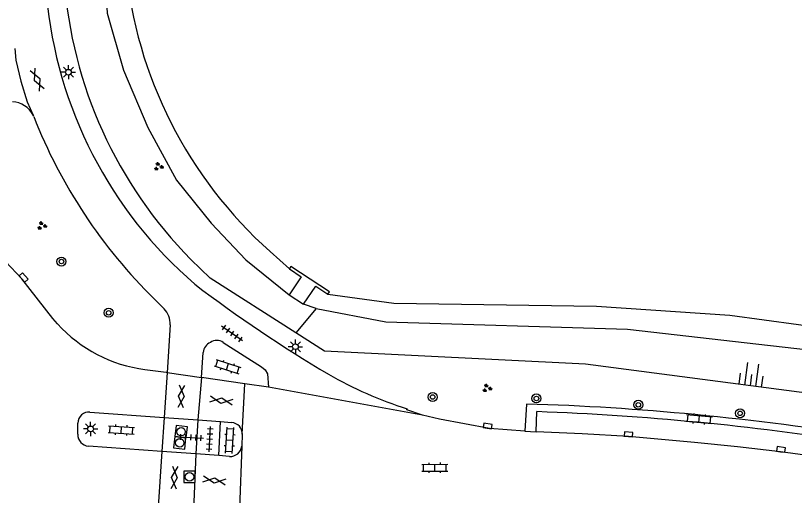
# Model space of a CAD drawing. Extents: x 124000 to 128010, y 398999 to 403000.
# Drawn here: x 126578 to 126646.8, y 400181.6 to 400224.1 of the extents above; entities that cross this region are included whole.
import ezdxf

# ---------------------------------------------------------------- set-up
doc = ezdxf.new("R2010")
doc.units = 0
for name, color, linetype in [('gg-knt-BGT kruinlijn', 7, 'Continuous'), ('gg-knt-verharding', 7, 'Continuous'), ('gg-knt-verharding nz', 7, 'Continuous'), ('gg-kntw-bovenkant insteek waterloop', 7, 'Continuous'), ('gg-kwrk-uitstroombak niveau min 01', 7, 'Continuous'), ('gt-grn-groengrens', 7, 'Continuous'), ('gt-grn-vlakafsluiter', 7, 'Continuous'), ('gt-grn-weggrens', 7, 'Continuous'), ('gt-symb-boom', 7, 'Continuous'), ('gt-symb-gesloten verharding', 7, 'Continuous'), ('gt-symb-groenvak', 7, 'Continuous'), ('gt-symb-klinker verharding', 7, 'Continuous'), ('gt-symb-kolk', 7, 'Continuous'), ('gt-symb-lichtmast', 7, 'Continuous'), ('gt-symb-rioolschacht', 7, 'Continuous'), ('gt-symb-talud symbool', 7, 'Continuous'), ('gt-symb-tegel verharding', 7, 'Continuous')]:
    doc.layers.add(name, color=color, linetype=linetype)

# ---------------------------------------------------------------- blocks, each defined once
blk = doc.blocks.new('gt0-KL1')
at = {"layer": 'gt-symb-klinker verharding'}
for p, q in [((-1.15, 0.3), (1.15, 0.3)), ((-1, -0.3), (-1, 0.3)), ((-0.5, 0.3), (-0.5, 0.45)), ((0, -0.3), (0, 0.3)), ((0.5, 0.3), (0.5, 0.45)), ((1, -0.3), (1, 0.3)), ((-1.15, -0.3), (1.15, -0.3)), ((-0.5, -0.45), (-0.5, -0.3)), ((0.5, -0.45), (0.5, -0.3))]:
    blk.add_line(p, q, dxfattribs=at)
blk = doc.blocks.new('gt0-BOOM')
at = {"layer": 'gt-symb-boom'}
for radius in [0.4, 0.2]:
    blk.add_circle((0, 0), radius, dxfattribs=at)
blk = doc.blocks.new('gt0-TALUD_1')
at = {"layer": 'gt-symb-talud symbool'}
for p, q in [((-1, -1), (-1, 0)), ((-0.5, -2), (-0.5, 0)), ((0, -1), (0, 0)), ((0.5, -2), (0.5, 0)), ((1, -1), (1, 0))]:
    blk.add_line(p, q, dxfattribs=at)
blk = doc.blocks.new('gt0-KOLK')
at = {"layer": 'gt-symb-kolk'}
blk.add_lwpolyline([(0, 0), (0.375, 0), (0.375, 0.4), (-0.375, 0.4), (-0.375, 0), (0, 0)], dxfattribs=at)
blk = doc.blocks.new('gt0-GRVAK')
at = {"layer": 'gt-symb-groenvak'}
for p, q in [((-0.11, 0.189), (-0.228, 0.24)), ((-0.182, 0.153), (0.088, 0.153)), ((-0.091, 0.211), (-0.156, 0.322)), ((-0.047, 0.214), (-0.047, 0.393)), ((-0.004, 0.211), (0.061, 0.322)), ((0.015, 0.189), (0.133, 0.24)), ((0.262, -0.052), (0.197, 0.059)), ((0.305, -0.049), (0.305, 0.13)), ((0.349, -0.052), (0.414, 0.059)), ((-0.245, -0.228), (-0.363, -0.177)), ((-0.318, -0.264), (-0.047, -0.264)), ((-0.226, -0.206), (-0.291, -0.095)), ((-0.183, -0.203), (-0.183, -0.024)), ((-0.139, -0.206), (-0.074, -0.095)), ((-0.12, -0.228), (-0.002, -0.177)), ((0.243, -0.074), (0.125, -0.023)), ((0.17, -0.11), (0.441, -0.11)), ((0.368, -0.074), (0.486, -0.023))]:
    blk.add_line(p, q, dxfattribs=at)
blk = doc.blocks.new('gt0-LMAST')
at = {"layer": 'gt-symb-lichtmast'}
for p, q in [((-0.182, 0.173), (-0.447, 0.438)), ((-0.005, 0.246), (-0.005, 0.621)), ((0.172, 0.173), (0.437, 0.438)), ((-0.255, -0.004), (-0.63, -0.004)), ((-0.182, -0.181), (-0.447, -0.446)), ((-0.005, -0.254), (-0.005, -0.629)), ((0.437, -0.446), (0.172, -0.181)), ((0.245, -0.004), (0.62, -0.004))]:
    blk.add_line(p, q, dxfattribs=at)
blk.add_circle((-0.005, -0.004), 0.25, dxfattribs=at)
blk = doc.blocks.new('gt0-TEG1')
at = {"layer": 'gt-symb-tegel verharding'}
for p, q in [((-1.125, 0), (1.125, 0)), ((-0.9, -0.25), (-0.9, 0.25)), ((-0.45, -0.25), (-0.45, 0.25)), ((0, -0.25), (0, 0.25)), ((0.45, -0.25), (0.45, 0.25)), ((0.9, -0.25), (0.9, 0.25))]:
    blk.add_line(p, q, dxfattribs=at)
blk = doc.blocks.new('gt0-RS')
at = {"layer": 'gt-symb-rioolschacht'}
blk.add_lwpolyline([(-0.5, -0.5), (0.5, -0.5), (0.5, 0.5), (-0.5, 0.5)], close=True, dxfattribs=at)
blk.add_circle((0, 0), 0.375, dxfattribs=at)
blk = doc.blocks.new('gt0-GESVH1')
at = {"layer": 'gt-symb-gesloten verharding'}
for p, q in [((-0.992, -0.261), (0.008, 0.239)), ((0.008, -0.261), (-0.992, 0.239)), ((0.008, 0.239), (1.008, -0.261)), ((1.008, 0.239), (0.008, -0.261))]:
    blk.add_line(p, q, dxfattribs=at)

msp = doc.modelspace()

# ---------------------------------------------------------------- linework, layer by layer
at = {"layer": 'gg-knt-BGT kruinlijn'}
for points in [[(126602.769, 400196), (126595.211, 400200.835), (126593.505, 400202.496)], [(126679.688, 400184.182), (126654.644, 400189.779), (126628.356, 400193.241), (126605.304, 400194.378), (126602.769, 400196)]]:
    msp.add_lwpolyline(points, dxfattribs=at)
msp.add_arc((126621.182, 400229.917), 38.96, 183.94997, 224.73395, dxfattribs=at)
at = {"layer": 'gg-knt-verharding'}
for p, q in [((126579.612, 400215.153), (126579.566, 400215.253)), ((126590.301, 400198.969), (126591.124, 400198.142)), ((126591.659, 400196.712), (126591.393, 400192.516)), ((126594.447, 400192.06), (126594.583, 400194.266)), ((126589.44, 400192.776), (126591.327, 400192.521)), ((126591.393, 400192.516), (126594.447, 400192.06)), ((126598.262, 400191.51), (126594.447, 400192.06)), ((126598.039, 400187.04), (126598.262, 400191.51)), ((126600.338, 400191.211), (126598.262, 400191.51)), ((126613.944, 400188.731), (126600.338, 400191.211)), ((126623.144, 400189.71), (126622.99, 400187.309)), ((126584.581, 400189.008), (126591.129, 400188.522)), ((126591.129, 400188.522), (126590.933, 400185.518)), ((126591.129, 400188.522), (126594.121, 400188.304)), ((126623.981, 400187.243), (126624.062, 400189.041)), ((126583.501, 400187.042), (126583.517, 400188.036)), ((126594.121, 400188.304), (126593.925, 400185.305)), ((126594.121, 400188.304), (126596.107, 400188.16)), ((126595.954, 400185.161), (126596.107, 400188.16)), ((126596.107, 400188.16), (126597.096, 400188.071)), ((126622.99, 400187.309), (126623.981, 400187.243)), ((126598.039, 400187.04), (126597.983, 400185.991)), ((126590.933, 400185.518), (126584.461, 400185.993)), ((126597.983, 400185.991), (126597.779, 400180.5)), ((126593.925, 400185.305), (126590.933, 400185.518)), ((126595.954, 400185.161), (126593.925, 400185.305)), ((126596.91, 400185.077), (126595.954, 400185.161))]:
    msp.add_line(p, q, dxfattribs=at)
for points in [[(126581.722, 400196.804), (126581.308, 400197.286), (126578.575, 400200.773), (126575.656, 400203.853), (126575.19, 400204.366), (126574.751, 400204.896)], [(126596.353, 400195.162), (126599.734, 400192.998), (126600.063, 400192.74), (126600.256, 400192.37), (126600.338, 400191.211)], [(126613.944, 400188.731), (126612.57, 400189.192), (126612.595, 400189.295)], [(126622.99, 400187.309), (126619.877, 400187.539), (126615.457, 400188.383), (126613.944, 400188.731)]]:
    msp.add_lwpolyline(points, dxfattribs=at)
for centre, radius, start, end in [((126618.673, 400229.167), 38.067, 185.0411, 229.30748), ((126577.679, 400214.326), 2.102, 26.14945, 88.41494), ((126622.633, 400231.945), 46.182, 201.32196, 225.56494), ((126668.864, 400298.782), 123.792, 232.70389, 239.2878), ((126589.87, 400196.858), 1.795, 355.34481, 45.67944), ((126591.023, 400205.218), 12.543, 222.1329, 262.74727), ((126595.786, 400194.358), 0.984, 54.79453, 124.79947), ((126595.633, 400194.196), 1.053, 112.88095, 176.20042), ((126622.833, 400222.018), 34.287, 239.90466, 252.62672), ((126616.577, 399965.95), 223.857, 84.50064, 88.31889), ((126584.514, 400188.013), 0.997, 86.1407, 178.68481), ((126615.298, 399949.755), 239.446, 81.107, 87.90247), ((126615.161, 399951.514), 238.362, 80.70072, 84.49439), ((126597.038, 400187.071), 1.002, 358.22491, 86.67003), ((126584.523, 400187.013), 1.022, 178.40133, 266.52551), ((126596.967, 400186.097), 1.022, 266.80668, 354.04318)]:
    msp.add_arc(centre, radius, start, end, dxfattribs=at)
at = {"layer": 'gg-knt-verharding nz'}
for p, q in [((126591.393, 400192.516), (126591.129, 400188.522)), ((126594.447, 400192.06), (126594.121, 400188.304)), ((126590.933, 400185.518), (126590.566, 400180.183)), ((126593.925, 400185.305), (126593.724, 400180.322))]:
    msp.add_line(p, q, dxfattribs=at)
msp.add_lwpolyline([(126652.091, 400184.53), (126648.841, 400185.046), (126645.582, 400185.499), (126641.784, 400185.939), (126637.981, 400186.327), (126632.136, 400186.834), (126628.06, 400187.076), (126623.981, 400187.243)], dxfattribs=at)
at = {"layer": 'gg-kntw-bovenkant insteek waterloop'}
msp.add_line((126600.487, 400203.204), (126602.191, 400201.677), dxfattribs=at)
msp.add_lwpolyline([(126605.603, 400199.433), (126611.406, 400198.639), (126629.324, 400198.359), (126641.084, 400197.566), (126659.287, 400195.086), (126672.386, 400192.26), (126675.252, 400191.557), (126684.984, 400188.947), (126692.106, 400186.739), (126697.401, 400184.738)], dxfattribs=at)
msp.add_arc((126626.328, 400232.119), 38.779, 185.49572, 228.21312, dxfattribs=at)
at = {"layer": 'gg-kwrk-uitstroombak niveau min 01'}
msp.add_line((126602.168, 400199.362), (126603.453, 400198.537), dxfattribs=at)
for points in [[(126602.191, 400201.677), (126603.249, 400200.962), (126602.168, 400199.362)], [(126605.603, 400199.433), (126605.742, 400199.647), (126602.334, 400201.863), (126602.191, 400201.677)], [(126603.453, 400198.537), (126604.521, 400200.136), (126605.603, 400199.433)]]:
    msp.add_lwpolyline(points, dxfattribs=at)
at = {"layer": 'gt-grn-groengrens'}
for q in [(126602.769, 400196), (126603.453, 400198.537)]:
    msp.add_line((126604.555, 400198.17), q, dxfattribs=at)
for points in [[(126576.3, 400390.306), (126576.922, 400375.981), (126583.404, 400270.624), (126586.104, 400224.264), (126587.545, 400219.221), (126589.705, 400214.177), (126592.226, 400209.494), (126595.286, 400205.711), (126598.347, 400202.468), (126602.168, 400199.362)], [(126604.555, 400198.17), (126610.702, 400196.974), (126632.063, 400196.346), (126657.318, 400193.454), (126661.842, 400192.197), (126698.657, 400182.392), (126701.296, 400182.769), (126703.055, 400183.9), (126704.689, 400185.157), (126705.568, 400187.043), (126709.052, 400209.612)]]:
    msp.add_lwpolyline(points, dxfattribs=at)
at = {"layer": 'gt-grn-vlakafsluiter'}
msp.add_line((126591.327, 400192.521), (126591.393, 400192.516), dxfattribs=at)
at = {"layer": 'gt-grn-weggrens'}
msp.add_lwpolyline([(126577.942, 400221.161), (126578.047, 400220.134), (126578.484, 400218.272), (126579.023, 400216.436), (126579.566, 400215.253)], dxfattribs=at)

# ---------------------------------------------------------------- block references
at = {"layer": 'gt-symb-boom'}
for p in [(126582.064, 400202.312), (126586.232, 400197.785), (126614.854, 400190.331), (126624.011, 400190.206), (126633.01, 400189.648), (126642, 400188.894)]:
    msp.add_blockref('gt0-BOOM', p, dxfattribs=at)
at = {"layer": 'gt-symb-gesloten verharding'}
for p, rotation in [((126579.926, 400218.408), -66.41000982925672), ((126592.635, 400190.376), 86.21640974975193), ((126596.187, 400190.008), 171.78079075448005), ((126592.051, 400183.206), -93.95503763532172), ((126595.577, 400182.94), 172.29934460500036)]:
    msp.add_blockref('gt0-GESVH1', p, dxfattribs=dict(at, rotation=rotation))
at = {"layer": 'gt-symb-groenvak'}
for p in [(126590.633, 400210.708), (126580.325, 400205.478), (126619.643, 400191.105)]:
    msp.add_blockref('gt0-GRVAK', p, dxfattribs=at)
at = {"layer": 'gt-symb-klinker verharding'}
for p, rotation in [((126596.729, 400193.019), -17.945563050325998), ((126638.391, 400188.386), -5.220361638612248), ((126587.351, 400187.418), -3.2116257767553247), ((126596.92, 400186.502), 86.33074590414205), ((126615.049, 400184.08), 0.11459140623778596)]:
    msp.add_blockref('gt0-KL1', p, dxfattribs=dict(at, rotation=rotation))
at = {"layer": 'gt-symb-kolk'}
for p, rotation in [((126578.575, 400200.773), -47.552898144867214), ((126619.667, 400187.574), -9.029198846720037), ((126632.136, 400186.834), -4.0733644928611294), ((126645.582, 400185.499), -7.409184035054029)]:
    msp.add_blockref('gt0-KOLK', p, dxfattribs=dict(at, rotation=rotation))
at = {"layer": 'gt-symb-lichtmast'}
for p in [(126582.683, 400219.059), (126602.731, 400194.787), (126584.643, 400187.516)]:
    msp.add_blockref('gt0-LMAST', p, dxfattribs=at)
at = {"layer": 'gt-symb-rioolschacht'}
for p, rotation in [((126592.628, 400187.267), 173.28012011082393), ((126592.508, 400186.285), 173.3939658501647)]:
    msp.add_blockref('gt0-RS', p, dxfattribs=dict(at, rotation=rotation))
msp.add_blockref('gt0-RS', (126593.371, 400183.273), dxfattribs=at)
at = {"layer": 'gt-symb-talud symbool', "xscale": 0.9994903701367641, "yscale": 0.9994903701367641, "rotation": 172.52657727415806}
msp.add_blockref('gt0-TALUD_1', (126642.877, 400191.328), dxfattribs=at)
at = {"layer": 'gt-symb-tegel verharding'}
for p, rotation in [((126597.126, 400195.953), 144.27586519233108), ((126595.155, 400186.6), 86.96313105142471), ((126593.493, 400186.756), -3.036868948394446)]:
    msp.add_blockref('gt0-TEG1', p, dxfattribs=dict(at, rotation=rotation))

doc.saveas('drawing.dxf')
